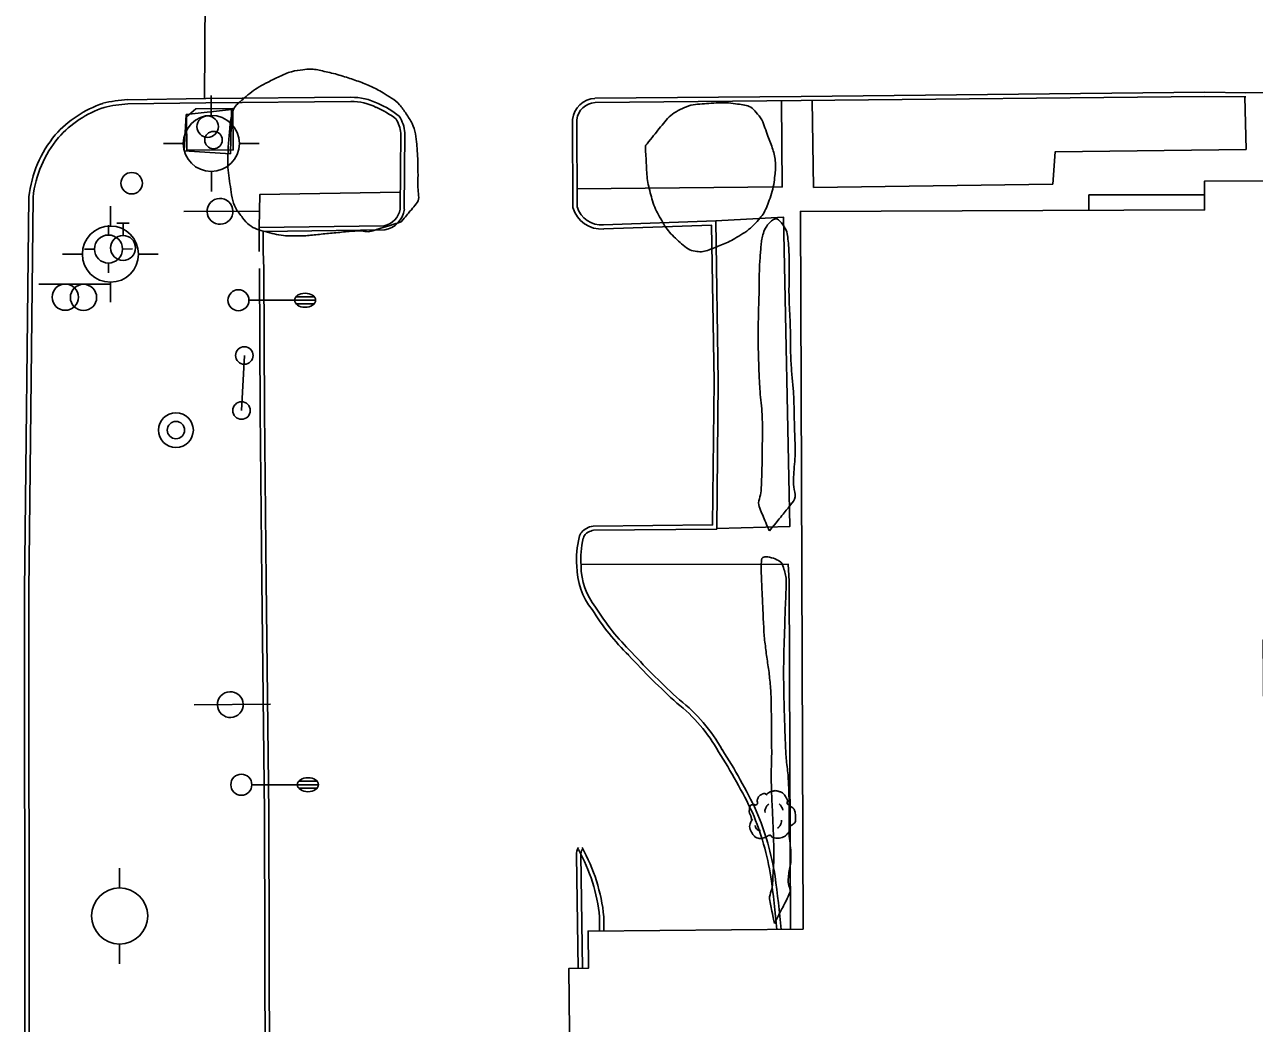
# Model space of a CAD drawing. Extents: x 2145380 to 2156929, y 139568 to 149130.
# Drawn here: x 2150953.4 to 2151128.7, y 145215.5 to 145357.8 of the extents above; entities that cross this region are included whole.
import ezdxf

# ---------------------------------------------------------------- set-up
doc = ezdxf.new("R2010")
doc.units = 0
for name, color, linetype in [('Default', 7, 'Continuous'), ('TOPO_Asphalt', 7, 'Continuous'), ('TOPO_Building', 7, 'Continuous'), ('TOPO_Concrete', 7, 'Continuous'), ('TOPO_Curb Back', 7, 'Continuous'), ('TOPO_DRAIN_Inlet Grate', 7, 'Continuous'), ('TOPO_Light Pole', 7, 'Continuous'), ('TOPO_Misc', 7, 'Continuous'), ('TOPO_Power Pole', 7, 'Continuous'), ('TOPO_San Manhole', 7, 'Continuous'), ('TOPO_Shrub', 7, 'Continuous'), ('TOPO_Sidewalk', 7, 'Continuous'), ('TOPO_Sign', 7, 'Continuous'), ('TOPO_Tree', 7, 'Continuous'), ('TOPO_Tree Line', 7, 'Continuous'), ('TOPO_Water Fire Hydrant', 7, 'Continuous'), ('TOPO_Water Meter', 7, 'Continuous'), ('TOPO_Water Valve', 7, 'Continuous')]:
    doc.layers.add(name, color=color, linetype=linetype)

# ---------------------------------------------------------------- blocks, each defined once
blk = doc.blocks.new('LP')
at = {"layer": 'TOPO_Light Pole'}
blk.add_line((3.81, 0), (20.32, 0), dxfattribs=at)
for points in [[(20.32, 0), (27.94, 0)], [(20.32, 0), (23.5, 0)], [(20.83, 1.27), (27.43, 1.27)], [(20.83, 1.27), (23.5, 1.27)], [(23.71, 1.27), (27.43, 1.27)], [(23.71, 0), (27.94, 0)], [(20.83, -1.27), (27.43, -1.27)], [(20.83, -1.27), (23.5, -1.27)], [(23.71, -1.27), (27.43, -1.27)]]:
    blk.add_lwpolyline(points, dxfattribs=at)
blk.add_circle((0, 0), 3.81, dxfattribs=at)
blk.add_ellipse((24.13, 0), major_axis=(3.81, 0), ratio=0.666667, dxfattribs=at)
blk = doc.blocks.new('FIRHYD')
at = {"layer": 'TOPO_Water Fire Hydrant'}
for p, q in [((-0.02, 10.16), (-0.03, 17.34)), ((10.16, 0.02), (17.34, 0.03)), ((-10.16, -0.02), (-17.34, -0.03)), ((0.02, -10.16), (0.03, -17.34))]:
    blk.add_line(p, q, dxfattribs=at)
blk.add_circle((0, 0), 10.16, dxfattribs=at)
blk = doc.blocks.new('POST')
at = {"layer": 'TOPO_Misc'}
for start, end in [(90, 180), (180, 270), (360, 90), (270, 0)]:
    blk.add_arc((-0.01, 0.03), 3.16, start, end, dxfattribs=at)
blk = doc.blocks.new('TREE')
at = {"layer": 'TOPO_Tree'}
for points in [[(-14.07, -0.4), (-14.17, 0.5), (-14.37, 1.38), (-14.6, 2.25), (-14.84, 3.17), (-15.47, 3.96), (-15.66, 4.9), (-15.8, 5.59), (-15.71, 6.31), (-15.66, 7.01), (-15.6, 7.91), (-15.72, 8.8), (-15.13, 9.66), (-14.62, 10.42), (-13.76, 10.49), (-13.02, 10.72), (-12.18, 10.98), (-11.06, 10), (-10.37, 10.72), (-9.4, 11.74), (-10.29, 13.28), (-9.84, 14.42), (-9.56, 15.15), (-9.32, 15.89), (-8.78, 16.54), (-8.18, 17.26), (-7.5, 17.68), (-6.67, 18.13), (-6.14, 18.41), (-5.61, 18.61), (-5.08, 18.66), (-4.55, 18.71), (-4.02, 18.54), (-3.49, 18.13)], [(-3.49, 17.6), (-3.07, 18.27), (-2.58, 18.8), (-1.9, 19.19), (-1.05, 19.68), (-0.19, 19.96), (0.74, 20.24), (1.62, 20.51), (2.51, 20.82), (3.39, 20.77), (4.1, 20.73), (4.8, 20.47), (5.51, 20.24), (6.43, 19.95), (7.32, 19.73), (8.15, 19.19), (9.36, 18.4), (10.02, 17.21), (10.8, 16.01), (11.24, 15.33), (11.58, 14.62), (11.86, 13.89), (12.17, 13.08), (11.37, 12.02), (11.86, 11.25), (12, 11.03), (12.18, 10.86), (12.39, 10.72), (12.91, 10.35), (13.45, 10.02), (13.97, 9.66), (14.7, 9.16), (15.41, 8.68), (16.09, 8.07), (16.7, 7.53), (16.93, 6.73), (17.15, 5.95), (17.59, 4.38), (17.71, 2.77), (17.68, 1.19), (17.65, -0.25), (17.83, -2.22), (16.62, -3.04), (15.47, -3.83), (14.31, -4.58), (13.16, -5.35)], [(-4.21, 5.09), (-4.46, 6.09), (-4.3, 7.21), (-3.84, 8.21), (-3.33, 9.34), (-2.71, 10.27), (-1.64, 10.97)], [(5.89, 11.15), (6.5, 10.68), (6.96, 10.17), (7.36, 9.5), (7.93, 8.56), (8.31, 7.6), (8.46, 6.56)], [(13.16, -5.34), (13.25, -5.81), (13.36, -6.28), (13.45, -6.75), (13.76, -8.52), (12.24, -10.03), (10.8, -11.51), (9.98, -12.34), (9.13, -12.77), (8.15, -13.1), (5.97, -13.83), (3.32, -13.56), (1.27, -13.1), (0.49, -12.92), (-0.06, -11.44), (-0.84, -11.51), (-2.04, -11.61), (-3.28, -12.78), (-4.55, -13.1), (-6.06, -13.47), (-7.77, -14.03), (-9.31, -13.62), (-11.36, -13.09), (-12.84, -11.41), (-14.07, -9.39), (-15.32, -7.35), (-15.61, -5.13), (-15.13, -3.04), (-14.87, -1.89), (-13.91, -0.75), (-13.54, 0.13)], [(-11.38, -4.46), (-11.47, -5.41), (-11.03, -6.32), (-10.09, -7.22), (-9.3, -7.97), (-8.49, -8.26), (-7.7, -8.14)], [(4.79, -6.29), (5.71, -5.66), (6.3, -4.92), (6.81, -3.91), (7.36, -2.81), (7.63, -1.7), (7.54, -0.6)]]:
    blk.add_open_spline(points, degree=3, dxfattribs=at)
blk = doc.blocks.new('POWPOL')
at = {"layer": 'TOPO_Power Pole'}
for p, q in [((0, 10.16), (0, 17.34)), ((0, -10.16), (0, -17.34))]:
    blk.add_line(p, q, dxfattribs=at)
blk.add_circle((0, 0), 10.16, dxfattribs=at)
blk = doc.blocks.new('WATVAL')
at = {"layer": 'Default'}
for p, q in [((-2.25, 9), (2.25, 9)), ((0, 4.5), (0, 9))]:
    blk.add_line(p, q, dxfattribs=at)
blk.add_circle((0, 0), 4.5, dxfattribs=at)
blk = doc.blocks.new('WTRMTR')
at = {"layer": 'Default'}
blk.add_circle((0, 0), 3.89, dxfattribs=at)
blk = doc.blocks.new('EXMHSS')
at = {"layer": 'Default'}
for radius in [6.3, 3.13]:
    blk.add_circle((0, 0), radius, dxfattribs=at)

msp = doc.modelspace()

# ---------------------------------------------------------------- linework, layer by layer
at = {"layer": 'TOPO_Asphalt'}
for p, q in [((2150979.17, 145367.81), (2150979.05, 145347.32)), ((2151127.51, 145348.14), (2151133.74, 145348.24)), ((2150987.41, 145325.53), (2150987.49, 145323.09))]:
    msp.add_line(p, q, dxfattribs=at)
at = {"layer": 'TOPO_Building'}
msp.add_lwpolyline([(2151064.39, 145228.91), (2151063.98, 145331.21), (2151121.6, 145331.44), (2151121.59, 145335.53), (2151132.67, 145335.58), (2151132.67, 145336.45), (2151236.86, 145336.86), (2151237.13, 145270.58), (2151129.94, 145270.15), (2151131.51, 145092.77), (2151237.77, 145093.71), (2151238.35, 145027.44), (2151123.26, 145026.42), (2151123.22, 145031.22), (2151065.97, 145030.71), (2151064.5, 145196.3), (2151033.07, 145196.02), (2151033.03, 145201.03), (2151031.19, 145201.01), (2151030.99, 145223.32), (2151033.76, 145223.35), (2151033.72, 145228.64)], close=True, dxfattribs=at)
at = {"layer": 'TOPO_Concrete'}
for points in [[(2150976.42, 145345.05), (2150976.12, 145339.87), (2150982.73, 145339.45), (2150982.9, 145345.73), (2150976.42, 145345.05)], [(2151105.1, 145331.37), (2151105.12, 145333.57), (2151121.59, 145333.59)]]:
    msp.add_lwpolyline(points, dxfattribs=at)
at = {"layer": 'TOPO_Curb Back'}
for points in [[(2151034.69, 145347.34), (2151064.11, 145347.61), (2151121.64, 145348.21), (2151127.51, 145348.14)], [(2150968.07, 145347.14), (2150979.22, 145347.32), (2150999.9, 145347.5)], [(2150968.09, 145346.54), (2150979.23, 145346.72), (2150999.91, 145346.9)], [(2151034.71, 145346.74), (2151064.11, 145347.01), (2151121.64, 145347.61), (2151127.5, 145347.54)], [(2151031.54, 145331.78), (2151031.5, 145344.33)], [(2151032.14, 145331.87), (2151032.1, 145344.3)], [(2151007, 145342.38), (2151006.92, 145331.56)], [(2151007.6, 145342.41), (2151007.52, 145331.52)], [(2150953.38, 145277.13), (2150954, 145333.3)], [(2150953.98, 145277.13), (2150954.6, 145333.26)], [(2151004.66, 145329.18), (2150986.81, 145328.93), (2150986.81, 145325.53)], [(2151034.43, 145286.38), (2151051.47, 145286.54), (2151051.67, 145306.96), (2151051.33, 145329.26), (2151035.95, 145328.72)], [(2151034.49, 145285.78), (2151052.07, 145285.95), (2151052.27, 145306.96), (2151051.92, 145329.88), (2151035.92, 145329.32)], [(2151004.72, 145328.58), (2150987.41, 145328.34), (2150987.41, 145325.53)], [(2150986.89, 145323.09), (2150986.98, 145302.81), (2150987.22, 145278.58)], [(2150987.49, 145323.09), (2150987.58, 145302.81), (2150987.82, 145278.58)], [(2150988.12, 145132.33), (2150987.75, 145189.07), (2150987.6, 145245.44), (2150987.22, 145278.58)], [(2150988.72, 145132.34), (2150988.35, 145189.07), (2150988.2, 145245.44), (2150987.82, 145278.58)], [(2150953.39, 145277.13), (2150953.43, 145215.05), (2150953.85, 145180.97), (2150954.25, 145108.54), (2150954.38, 145048.48), (2150954.47, 145028.09)], [(2150953.99, 145277.13), (2150954.03, 145215.06), (2150954.45, 145180.97), (2150954.85, 145108.54), (2150954.98, 145048.49), (2150955.07, 145028.1)], [(2151032.3, 145223.33), (2151032.08, 145239.44)], [(2151032.9, 145223.34), (2151032.68, 145239.46)], [(2151035.36, 145230.67), (2151035.36, 145228.65)], [(2151035.96, 145230.7), (2151035.96, 145228.66)]]:
    msp.add_lwpolyline(points, dxfattribs=at)
for centre, radius, start, end in [((2150969.72, 145331.42), 16.06, 108.8237, 138.1793), ((2150969.14, 145327.63), 19.55, 93.1458, 103.6219), ((2150969.14, 145327.63), 18.95, 93.1807, 103.54), ((2151000.02, 145339.12), 8.37, 63.3037, 90.8021), ((2151000.02, 145339.12), 7.77, 63.1911, 90.8142), ((2150998.18, 145333.89), 13.89, 51.6829, 66.2351), ((2151034.85, 145343.97), 3.37, 92.6857, 173.8646), ((2151034.85, 145343.97), 2.77, 92.9078, 173.2136), ((2150969.72, 145331.42), 15.46, 108.9236, 138.1457), ((2150998.18, 145333.9), 13.29, 52.1404, 66.3048), ((2151002.14, 145341.89), 5.49, 5.5046, 31.9665), ((2151002.14, 145341.89), 4.89, 5.8589, 30.7664), ((2150970.39, 145331.54), 16.48, 140.0463, 173.8922), ((2150970.39, 145331.54), 15.89, 140.0819, 173.7888), ((2151004.11, 145331.96), 2.84, 281.1653, 351.9369), ((2151004.11, 145331.96), 3.44, 280.2125, 352.6346), ((2151035.63, 145332.95), 4.25, 196.0845, 274.4061), ((2151035.63, 145332.95), 3.65, 197.3505, 274.592), ((2151034.19, 145284.41), 1.77, 113.7829, 168.5349), ((2151034.19, 145284.41), 1.17, 112.2361, 169.2665), ((2151034.96, 145283.48), 2.95, 100.3345, 120.1208), ((2151034.96, 145283.48), 2.35, 101.5177, 120.9674), ((2151043.94, 145281.77), 11.87, 165.3851, 185.2604), ((2151043.94, 145281.77), 11.27, 165.2936, 185.2619), ((2151041.98, 145280.66), 9.86, 179.7322, 218.8615), ((2151041.98, 145280.66), 9.26, 179.7316, 219.096), ((2151063.37, 145292.34), 33.52, 211.5108, 225.6631), ((2151063.38, 145292.35), 34.13, 211.5781, 225.6358), ((2151117.64, 145339.86), 106.18, 222.6301, 227.8436), ((2151117.68, 145339.91), 105.65, 222.6239, 227.8316), ((2151031.88, 145242.71), 23.45, 29.324, 51.8371), ((2151031.88, 145242.71), 24.05, 29.3654, 51.7849), ((2150982.77, 145209.75), 82.54, 25.6864, 32.577), ((2150982.8, 145209.77), 83.11, 25.6761, 32.5672), ((2151021.08, 145230.23), 39.18, 8.9986, 22.9783), ((2151021.08, 145230.23), 39.78, 8.9872, 22.9984), ((2151034.17, 145239.56), 2.09, 151.2815, 183.2409), ((2151010.27, 145228.05), 25.23, 5.9575, 28.9883), ((2151034.17, 145239.56), 1.49, 151.2832, 183.6927), ((2151010.27, 145228.05), 25.83, 5.8892, 28.9869), ((2150852.72, 145209.13), 208.85, 5.4249, 7.4921), ((2150852.72, 145209.13), 209.45, 5.4108, 7.4942)]:
    msp.add_arc(centre, radius, start, end, dxfattribs=at)
at = {"layer": 'TOPO_DRAIN_Inlet Grate'}
msp.add_lwpolyline([(2150977.78, 145345.85), (2150983.08, 145345.89), (2150983.13, 145339.99), (2150976.5, 145339.94), (2150976.47, 145344.7)], close=True, dxfattribs=at)
at = {"layer": 'TOPO_Shrub'}
for points in [[(2151059.56, 145285.68), (2151059.56, 145285.68), (2151059.14, 145286.67), (2151058.72, 145287.66), (2151058.3, 145288.65), (2151057.87, 145289.66), (2151058.38, 145290.84), (2151058.41, 145291.93), (2151058.45, 145292.86), (2151058.48, 145293.79), (2151058.51, 145294.71), (2151058.54, 145295.76), (2151058.54, 145296.8), (2151058.55, 145297.85), (2151058.57, 145299.05), (2151058.59, 145300.26), (2151058.56, 145301.47), (2151058.51, 145303.11), (2151058.28, 145304.73), (2151058.19, 145306.37), (2151058.13, 145307.39), (2151058.08, 145308.4), (2151058.05, 145309.42), (2151058.01, 145310.47), (2151057.98, 145311.51), (2151057.98, 145312.55), (2151057.97, 145314.03), (2151057.98, 145315.5), (2151058.02, 145316.98), (2151058.04, 145317.81), (2151058.07, 145318.65), (2151058.09, 145319.48), (2151058.11, 145320.45), (2151058.11, 145321.41), (2151058.13, 145322.37), (2151058.15, 145323.44), (2151058.24, 145324.5), (2151058.31, 145325.56), (2151058.37, 145326.42), (2151058.46, 145327.26), (2151058.71, 145328.11), (2151058.99, 145329.06), (2151060.46, 145330.47), (2151061.01, 145329.89), (2151061.53, 145329.32), (2151062.12, 145328.27), (2151062.21, 145327.34), (2151062.33, 145326.05), (2151062.39, 145324.77), (2151062.4, 145323.48), (2151062.4, 145321.82), (2151062.34, 145320.16), (2151062.39, 145318.49), (2151062.42, 145317.31), (2151062.51, 145316.12), (2151062.54, 145314.93), (2151062.57, 145313.73), (2151062.54, 145312.52), (2151062.58, 145311.31), (2151062.62, 145310.15), (2151062.7, 145308.99), (2151062.78, 145307.83), (2151062.85, 145306.86), (2151062.99, 145305.9), (2151063.03, 145304.92), (2151063.09, 145303.43), (2151063.1, 145301.94), (2151063.15, 145300.44), (2151063.17, 145299.59), (2151063.21, 145298.73), (2151063.23, 145297.88), (2151063.27, 145296.36), (2151063.1, 145294.83), (2151063.02, 145293.31), (2151062.95, 145292.01), (2151063.46, 145290.43), (2151062.63, 145289.43), (2151061.61, 145288.18), (2151060.58, 145286.93), (2151059.56, 145285.68)], [(2151060.3, 145229.74), (2151060.11, 145230.65), (2151059.91, 145231.55), (2151059.72, 145232.45), (2151059.48, 145233.53), (2151059.99, 145234.64), (2151060.04, 145235.74), (2151060.11, 145237.26), (2151060.24, 145238.78), (2151060.2, 145240.3), (2151060.16, 145241.79), (2151060.1, 145243.29), (2151060.04, 145244.79), (2151059.98, 145246.33), (2151059.89, 145247.87), (2151059.85, 145249.42), (2151059.8, 145251.24), (2151059.9, 145253.07), (2151059.89, 145254.9), (2151059.88, 145255.94), (2151059.87, 145256.99), (2151059.86, 145258.03), (2151059.85, 145259.29), (2151059.83, 145260.55), (2151059.8, 145261.81), (2151059.78, 145262.96), (2151059.67, 145264.11), (2151059.54, 145265.25), (2151059.42, 145266.33), (2151059.22, 145267.4), (2151059.09, 145268.48), (2151058.96, 145269.57), (2151058.82, 145270.66), (2151058.77, 145271.76), (2151058.7, 145273.06), (2151058.64, 145274.35), (2151058.59, 145275.65), (2151058.54, 145276.57), (2151058.5, 145277.48), (2151058.46, 145278.39), (2151058.42, 145279.34), (2151058.4, 145280.29), (2151058.42, 145281.24), (2151058.45, 145282.32), (2151061.28, 145281.5), (2151061.58, 145280.44), (2151061.82, 145279.59), (2151062, 145278.74), (2151061.97, 145277.87), (2151061.9, 145276.04), (2151061.81, 145274.21), (2151061.76, 145272.37), (2151061.7, 145270.61), (2151061.64, 145268.85), (2151061.61, 145267.09), (2151061.58, 145265.61), (2151061.6, 145264.14), (2151061.63, 145262.66), (2151061.66, 145260.84), (2151061.72, 145259.01), (2151061.78, 145257.18), (2151061.82, 145256.07), (2151061.87, 145254.96), (2151061.93, 145253.85), (2151062, 145252.66), (2151062.19, 145251.49), (2151062.26, 145250.3), (2151062.33, 145249.1), (2151062.36, 145247.89), (2151062.38, 145246.68), (2151062.4, 145245.52), (2151062.37, 145244.36), (2151062.38, 145243.2), (2151062.39, 145241.85), (2151062.62, 145240.5), (2151062.62, 145239.15), (2151062.62, 145238.19), (2151062.35, 145237.23), (2151062.27, 145236.26), (2151062.2, 145235.4), (2151062.68, 145234.43), (2151062.28, 145233.65), (2151061.62, 145232.35), (2151060.96, 145231.04), (2151060.3, 145229.74)]]:
    msp.add_open_spline(points, degree=3, dxfattribs=at)
at = {"layer": 'TOPO_Sidewalk'}
msp.add_line((2151062.38, 145278.51), (2151062.57, 145228.89), dxfattribs=at)
for points in [[(2151032.13, 145334.44), (2151061.41, 145334.72), (2151061.27, 145346.98)], [(2151065.66, 145347.03), (2151065.87, 145334.64), (2151099.96, 145335.12), (2151100.33, 145339.73), (2151127.53, 145340.06), (2151127.37, 145347.54)], [(2150986.81, 145328.93), (2150986.94, 145333.65), (2151006.93, 145333.95)], [(2151051.92, 145329.88), (2151061.6, 145330.38), (2151062.47, 145286.3), (2151052.07, 145286.01)], [(2151032.71, 145280.88), (2151062.25, 145280.94), (2151062.38, 145278.51)]]:
    msp.add_lwpolyline(points, dxfattribs=at)
at = {"layer": 'TOPO_Sign'}
for points in [[(2150976.1, 145331.21), (2150986.98, 145331.27)], [(2150955.43, 145320.87), (2150962.92, 145320.87)], [(2150958.03, 145320.83), (2150965.52, 145320.84)], [(2150959.18, 145320.87), (2150959.18, 145320.87)], [(2150961.78, 145320.83), (2150961.78, 145320.83)], [(2150957.31, 145319), (2150957.31, 145319)], [(2150959.91, 145318.96), (2150959.91, 145318.96)], [(2150961.05, 145319), (2150961.05, 145319)], [(2150963.64, 145318.96), (2150963.64, 145318.96)], [(2150959.18, 145317.13), (2150959.18, 145317.13)], [(2150961.78, 145317.09), (2150961.78, 145317.09)], [(2150984.31, 145302.83), (2150984.71, 145310.68)], [(2150977.58, 145260.91), (2150988.46, 145260.97)]]:
    msp.add_lwpolyline(points, dxfattribs=at)
for centre, radius, start, end in [((2150981.24, 145331.23), 1.84, 47.4196, 227.4196), ((2150981.24, 145331.23), 1.84, 227.4196, 47.4196), ((2150959.18, 145319), 1.87, 90, 180), ((2150959.18, 145319), 1.87, 360, 90), ((2150961.78, 145318.96), 1.87, 90, 180), ((2150961.78, 145318.96), 1.87, 360, 90), ((2150959.18, 145319), 1.87, 180, 270), ((2150959.18, 145319), 1.87, 270, 0), ((2150961.78, 145318.96), 1.87, 180, 270), ((2150961.78, 145318.96), 1.87, 270, 0), ((2150982.71, 145260.93), 1.84, 47.4196, 227.4196), ((2150982.71, 145260.93), 1.84, 227.4196, 47.4196)]:
    msp.add_arc(centre, radius, start, end, dxfattribs=at)
at = {"layer": 'TOPO_Tree Line'}
for points in [[(2151007.05, 145329.73), (2151007.71, 145330.51), (2151008.38, 145331.3), (2151009.04, 145332.09), (2151009.7, 145332.87), (2151009.45, 145334.11), (2151009.46, 145335.14), (2151009.47, 145336.05), (2151009.47, 145336.97), (2151009.45, 145337.89), (2151009.43, 145338.83), (2151009.37, 145339.77), (2151009.29, 145340.72), (2151009.16, 145342.28), (2151008.7, 145343.76), (2151007.77, 145345.15), (2151006.88, 145346.49), (2151005.74, 145347.39), (2151004.42, 145348.16), (2151003.6, 145348.63), (2151002.79, 145349.06), (2151001.92, 145349.39), (2151000.96, 145349.77), (2151000, 145350.11), (2150999.01, 145350.42), (2150997.96, 145350.75), (2150996.89, 145351.01), (2150995.82, 145351.25), (2150994.96, 145351.45), (2150994.06, 145351.53), (2150993.2, 145351.43), (2150991.41, 145351.23), (2150989.73, 145350.49), (2150988.06, 145349.63), (2150986.81, 145348.99), (2150985.76, 145348.29), (2150984.69, 145347.37), (2150983.96, 145346.74), (2150983.22, 145346.1), (2150982.98, 145345.19), (2150982.75, 145344.36), (2150982.68, 145343.53), (2150982.61, 145342.7), (2150982.51, 145341.61), (2150982.42, 145340.52), (2150982.37, 145339.44), (2150982.3, 145337.88), (2150982.49, 145336.33), (2150982.71, 145334.77), (2150982.95, 145333.16), (2150983.37, 145331.67), (2150984.51, 145330.27), (2150985.38, 145329.2), (2150986.46, 145328.67), (2150987.68, 145328.34), (2150988.98, 145327.99), (2150990.27, 145327.74), (2150991.59, 145327.74), (2150992.44, 145327.74), (2150993.29, 145327.73), (2150994.13, 145327.82), (2150995.17, 145327.92), (2150996.2, 145328.04), (2150997.23, 145328.14), (2150998.31, 145328.24), (2150999.4, 145328.34), (2151000.48, 145328.43), (2151001.39, 145328.51), (2151002.36, 145328.23), (2151003.23, 145328.51), (2151004.5, 145328.92), (2151005.78, 145329.32), (2151007.05, 145329.73), (2151007.05, 145329.73)], [(2151041.88, 145340.57), (2151041.95, 145339.31), (2151042.02, 145338.05), (2151042.08, 145336.79), (2151042.15, 145335.61), (2151042.43, 145334.47), (2151042.74, 145333.32), (2151043.07, 145332.1), (2151043.6, 145331), (2151044.23, 145329.89), (2151044.81, 145328.86), (2151045.5, 145328.04), (2151046.4, 145327.2), (2151047.26, 145326.39), (2151048.2, 145325.64), (2151049.24, 145325.52), (2151050.07, 145325.43), (2151050.98, 145325.74), (2151051.8, 145326.07), (2151052.76, 145326.45), (2151053.68, 145326.83), (2151054.59, 145327.35), (2151055.8, 145328.04), (2151056.87, 145328.8), (2151057.84, 145329.85), (2151058.57, 145330.63), (2151059.05, 145331.49), (2151059.42, 145332.48), (2151059.91, 145333.77), (2151060.21, 145335.06), (2151060.35, 145336.39), (2151060.44, 145337.29), (2151060.47, 145338.22), (2151060.28, 145339.12), (2151060.08, 145340.08), (2151059.73, 145340.98), (2151059.38, 145341.91), (2151058.91, 145343.14), (2151058.58, 145344.31), (2151057.63, 145345.39), (2151056.95, 145346.15), (2151056.03, 145346.39), (2151055.12, 145346.52), (2151053.73, 145346.72), (2151052.32, 145346.72), (2151050.93, 145346.61), (2151049.66, 145346.51), (2151048.38, 145346.45), (2151047.15, 145345.87), (2151045.96, 145345.32), (2151045.03, 145344.5), (2151044.26, 145343.53), (2151043.47, 145342.54), (2151042.67, 145341.55), (2151041.88, 145340.57), (2151041.88, 145340.57)]]:
    msp.add_open_spline(points, degree=3, dxfattribs=at)

# ---------------------------------------------------------------- block references
at = {"layer": 'TOPO_Light Pole', "xscale": 0.39370000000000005, "yscale": 0.3937000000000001}
for p in [(2150983.87, 145318.56), (2150984.28, 145249.51)]:
    msp.add_blockref('LP', p, dxfattribs=at)
at = {"layer": 'TOPO_Misc', "xscale": 0.39370000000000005, "yscale": 0.3937000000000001}
for p in [(2150980.32, 145341.38), (2150984.71, 145310.68), (2150984.31, 145302.83)]:
    msp.add_blockref('POST', p, dxfattribs=at)
at = {"layer": 'TOPO_Power Pole', "xscale": 0.39370000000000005, "yscale": 0.3937000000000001}
msp.add_blockref('POWPOL', (2150966.93, 145230.8), dxfattribs=at)
at = {"layer": 'TOPO_San Manhole', "xscale": 0.39370000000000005, "yscale": 0.3937000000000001}
msp.add_blockref('EXMHSS', (2150974.96, 145300.05), dxfattribs=at)
at = {"layer": 'TOPO_Tree', "xscale": 0.19685000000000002, "yscale": 0.19685000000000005}
msp.add_blockref('TREE', (2151059.8, 145244.57), dxfattribs=at)
at = {"layer": 'TOPO_Water Fire Hydrant'}
for p, xscale, yscale in [((2150980, 145340.91), 0.39370000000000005, 0.3937000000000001), ((2150965.62, 145325.13), 0.39370000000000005, 0.3937000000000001), ((2150965.34, 145325.86), 0.19685000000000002, 0.19685000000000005)]:
    msp.add_blockref('FIRHYD', p, dxfattribs=dict(at, xscale=xscale, yscale=yscale))
at = {"layer": 'TOPO_Water Meter', "xscale": 0.39370000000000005, "yscale": 0.3937000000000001}
for p in [(2150979.48, 145343.31), (2150968.65, 145335.24)]:
    msp.add_blockref('WTRMTR', p, dxfattribs=at)
at = {"layer": 'TOPO_Water Valve', "xscale": 0.39370000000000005, "yscale": 0.3937000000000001}
msp.add_blockref('WATVAL', (2150967.42, 145326.02), dxfattribs=at)

doc.saveas('drawing.dxf')
